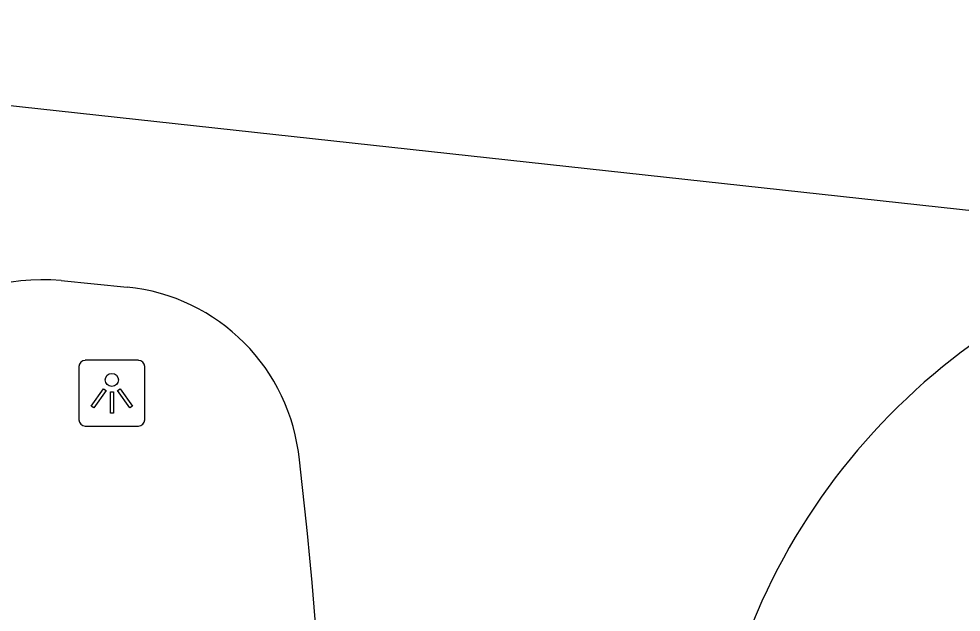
# Model space of a CAD drawing. Extents: x 162026 to 163499, y 387297 to 388169.
# Drawn here: x 162364.87 to 162379.14, y 387525.8 to 387534.8 of the extents above; entities that cross this region are included whole.
import ezdxf

# ---------------------------------------------------------------- set-up
doc = ezdxf.new("R2010")
doc.units = 0
doc.layers.add('IMGEO_Lichtpunt', color=7, linetype='Continuous')
doc.layers.add('IMGEO_Rijbaan_lokaal_gesloten', color=7, linetype='Continuous')

msp = doc.modelspace()

# ---------------------------------------------------------------- linework, layer by layer
at = {"layer": 'IMGEO_Lichtpunt'}
for p, q in [((162365.779, 387529.525), (162365.779, 387528.718)), ((162365.779, 387529.525), (162365.779, 387528.718)), ((162366.681, 387529.62), (162365.873, 387529.62)), ((162366.681, 387529.62), (162365.873, 387529.62)), ((162366.775, 387528.718), (162366.775, 387529.525)), ((162366.775, 387528.718), (162366.775, 387529.525)), ((162365.873, 387528.624), (162366.681, 387528.624)), ((162365.873, 387528.624), (162366.681, 387528.624))]:
    msp.add_line(p, q, dxfattribs=at)
for points in [[(162366.153, 387529.189), (162366.192, 387529.161), (162366.004, 387528.899), (162365.966, 387528.926), (162366.153, 387529.189)], [(162366.255, 387529.141), (162366.302, 387529.141), (162366.302, 387528.819), (162366.255, 387528.819), (162366.255, 387529.141)], [(162366.365, 387529.161), (162366.403, 387529.188), (162366.59, 387528.926), (162366.551, 387528.898), (162366.365, 387529.161)]]:
    msp.add_lwpolyline(points, dxfattribs=at)
msp.add_circle((162366.278, 387529.323), 0.0994, dxfattribs=at)
for centre, start, end in [((162365.873, 387529.525), 90, 180), ((162365.873, 387529.525), 90, 180), ((162366.681, 387529.525), 0, 90), ((162366.681, 387529.525), 0, 90), ((162365.873, 387528.718), 180, 270), ((162365.873, 387528.718), 180, 270), ((162366.681, 387528.718), 270, 0), ((162366.681, 387528.718), 270, 360)]:
    msp.add_arc(centre, 0.0946, start, end, dxfattribs=at)
at = {"layer": 'IMGEO_Rijbaan_lokaal_gesloten'}
for points in [[(162352.718, 387534.796), (162382.95, 387531.492)], [(162365.51, 387530.829), (162366.509, 387530.731)]]:
    msp.add_lwpolyline(points, dxfattribs=at)
for centre, radius, start, end in [((162385.029, 387521.939), 9.776, 102.2804, 170.8255), ((162365.235, 387527.673), 3.168, 85.0124, 170.7842), ((162366.211, 387527.825), 2.921, 5.6157, 84.1432), ((162315.353, 387521.592), 54.158, 354.2575, 6.9135)]:
    msp.add_arc(centre, radius, start, end, dxfattribs=at)

doc.saveas('drawing.dxf')
